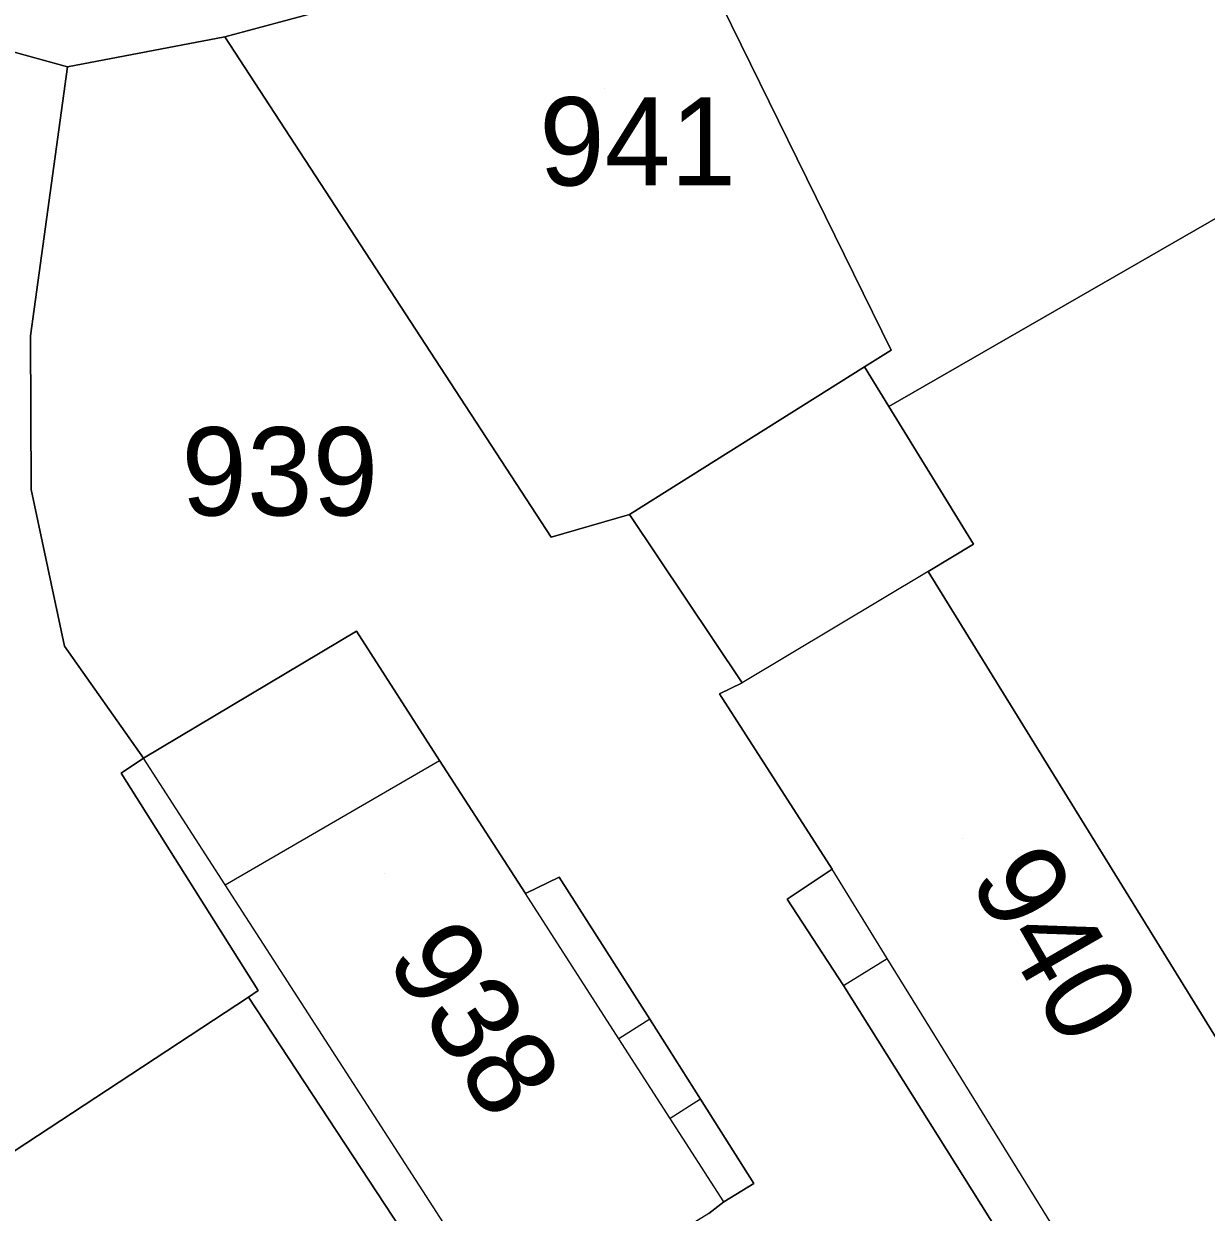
# Model space of a CAD drawing. Extents: x -263943 to -261149, y -1236934 to -1230686.
# Drawn here: x -262673.28 to -262646.47, y -1235291.16 to -1235264.22 of the extents above; entities that cross this region are included whole.
import ezdxf

# ---------------------------------------------------------------- set-up
doc = ezdxf.new("R2010")
doc.units = 0
for name, color, linetype in [('body_kn', 7, 'Continuous'), ('kladpar_druhypozemkov', 7, 'Continuous'), ('kladpar_hranice', 7, 'Continuous'), ('kladpar_parcelnecisla', 7, 'Continuous'), ('kladpar_plochy', 7, 'Continuous'), ('zappar_hrandruhpozemk', 7, 'Continuous')]:
    doc.layers.add(name, color=color, linetype=linetype)

msp = doc.modelspace()

# ---------------------------------------------------------------- linework, layer by layer
at = {"layer": 'body_kn'}
for p, q in [((-262668.72, -1235264.52), (-262668.72, -1235264.52)), ((-262672.28, -1235265.2), (-262672.28, -1235265.2)), ((-262673.12, -1235271.3), (-262673.12, -1235271.3)), ((-262653.61, -1235271.62), (-262653.61, -1235271.62)), ((-262654.21, -1235272), (-262654.21, -1235272)), ((-262653.66, -1235272.9), (-262653.66, -1235272.9)), ((-262653.66, -1235272.9), (-262653.66, -1235272.9)), ((-262673.11, -1235274.78), (-262673.11, -1235274.78)), ((-262659.54, -1235275.35), (-262659.54, -1235275.35)), ((-262659.54, -1235275.35), (-262659.54, -1235275.35)), ((-262661.32, -1235275.86), (-262661.32, -1235275.86)), ((-262651.74, -1235276.02), (-262651.74, -1235276.02)), ((-262652.77, -1235276.64), (-262652.77, -1235276.64)), ((-262652.77, -1235276.64), (-262652.77, -1235276.64)), ((-262665.73, -1235277.99), (-262665.73, -1235277.99)), ((-262672.35, -1235278.33), (-262672.35, -1235278.33)), ((-262656.99, -1235279.16), (-262656.99, -1235279.16)), ((-262657.5, -1235279.41), (-262657.5, -1235279.41)), ((-262657.5, -1235279.41), (-262657.5, -1235279.41)), ((-262670.56, -1235280.87), (-262670.56, -1235280.87)), ((-262663.85, -1235280.92), (-262663.85, -1235280.92)), ((-262671.07, -1235281.21), (-262671.07, -1235281.21)), ((-262654.95, -1235283.39), (-262654.95, -1235283.39)), ((-262668.71, -1235283.74), (-262668.71, -1235283.74)), ((-262661.14, -1235283.57), (-262661.14, -1235283.57)), ((-262661.9, -1235283.94), (-262661.9, -1235283.94)), ((-262655.97, -1235284.07), (-262655.97, -1235284.07)), ((-262653.7, -1235285.41), (-262653.7, -1235285.41)), ((-262667.96, -1235286.14), (-262667.96, -1235286.14)), ((-262654.69, -1235286.02), (-262654.69, -1235286.02)), ((-262654.69, -1235286.02), (-262654.69, -1235286.02)), ((-262668.18, -1235286.29), (-262668.18, -1235286.29)), ((-262659.08, -1235286.79), (-262659.08, -1235286.79)), ((-262659.08, -1235286.79), (-262659.08, -1235286.79)), ((-262659.78, -1235287.23), (-262659.78, -1235287.23)), ((-262657.93, -1235288.6), (-262657.93, -1235288.6)), ((-262657.93, -1235288.6), (-262657.93, -1235288.6)), ((-262658.62, -1235289.04), (-262658.62, -1235289.04)), ((-262656.72, -1235290.51), (-262656.72, -1235290.51)), ((-262657.4, -1235290.93), (-262657.4, -1235290.93)), ((-262657.4, -1235290.93), (-262657.4, -1235290.93))]:
    msp.add_line(p, q, dxfattribs=at)
at = {"layer": 'kladpar_druhypozemkov'}
for p, q in [((-262660.1, -1235265.69), (-262660.1, -1235265.69)), ((-262667.14, -1235273.31), (-262667.14, -1235273.31)), ((-262652, -1235282.69), (-262652, -1235282.69)), ((-262665.1, -1235283.49), (-262665.1, -1235283.49))]:
    msp.add_line(p, q, dxfattribs=at)
at = {"layer": 'kladpar_hranice'}
for points in [[(-262653.66, -1235272.9), (-262654.21, -1235272), (-262653.61, -1235271.62), (-262659.14, -1235260.36), (-262658.8, -1235260.1), (-262662.71, -1235254.6), (-262657.12, -1235249.85), (-262652.55, -1235245.85), (-262652.38, -1235245.7), (-262651.19, -1235247.9), (-262643.17, -1235263.51), (-262641.84, -1235266.1), (-262653.66, -1235272.9)], [(-262659.14, -1235260.36), (-262663.46, -1235263.24), (-262666.52, -1235263.93), (-262668.72, -1235264.52), (-262672.28, -1235265.2), (-262686.62, -1235261.24), (-262684.42, -1235256.58), (-262681.28, -1235257), (-262678.06, -1235254.96), (-262671.97, -1235248.77), (-262669.08, -1235250.97), (-262667.13, -1235249.53), (-262663.13, -1235254.95), (-262662.71, -1235254.6), (-262658.8, -1235260.1), (-262659.14, -1235260.36)], [(-262659.54, -1235275.35), (-262661.32, -1235275.86), (-262668.72, -1235264.52), (-262666.52, -1235263.93), (-262663.46, -1235263.24), (-262659.14, -1235260.36), (-262653.61, -1235271.62), (-262654.21, -1235272), (-262659.54, -1235275.35)], [(-262686.62, -1235261.24), (-262672.28, -1235265.2), (-262673.12, -1235271.3), (-262673.11, -1235274.78), (-262672.35, -1235278.33), (-262670.56, -1235280.87), (-262671.07, -1235281.21), (-262667.96, -1235286.14), (-262668.18, -1235286.29), (-262677.49, -1235292.4)], [(-262657.74, -1235291.19), (-262657.4, -1235290.93), (-262656.72, -1235290.51), (-262657.93, -1235288.6), (-262659.08, -1235286.79), (-262661.14, -1235283.57), (-262661.9, -1235283.94), (-262663.85, -1235280.92), (-262665.73, -1235277.99), (-262670.56, -1235280.87), (-262672.35, -1235278.33), (-262673.11, -1235274.78), (-262673.12, -1235271.3), (-262672.28, -1235265.2), (-262668.72, -1235264.52), (-262661.32, -1235275.86), (-262659.54, -1235275.35), (-262656.99, -1235279.16), (-262657.5, -1235279.41)], [(-262633.38, -1235281.62), (-262631.29, -1235285.05), (-262630.35, -1235286.75), (-262627.04, -1235292.42), (-262638.98, -1235298.87), (-262639.38, -1235298.24), (-262644.43, -1235290.15), (-262652.77, -1235276.64), (-262651.74, -1235276.02), (-262653.66, -1235272.9), (-262641.84, -1235266.1), (-262637.75, -1235274.05), (-262635.97, -1235277.35), (-262633.38, -1235281.62)], [(-262643.82, -1235296.93), (-262648.4, -1235293.97), (-262649.08, -1235292.87), (-262650.02, -1235293.46), (-262654.69, -1235286.02), (-262655.97, -1235284.07), (-262654.95, -1235283.39), (-262657.5, -1235279.41), (-262656.99, -1235279.16), (-262659.54, -1235275.35), (-262654.21, -1235272), (-262653.66, -1235272.9), (-262651.74, -1235276.02), (-262652.77, -1235276.64), (-262644.43, -1235290.15), (-262639.38, -1235298.24), (-262638.98, -1235298.87), (-262643.82, -1235296.93)], [(-262657.93, -1235288.6), (-262656.72, -1235290.51), (-262657.4, -1235290.93), (-262657.74, -1235291.19), (-262662.14, -1235293.9), (-262663.27, -1235292.15), (-262664, -1235292.64), (-262668.18, -1235286.29), (-262667.96, -1235286.14), (-262671.07, -1235281.21), (-262670.56, -1235280.87), (-262665.73, -1235277.99), (-262663.85, -1235280.92), (-262661.9, -1235283.94), (-262661.14, -1235283.57), (-262659.08, -1235286.79), (-262657.93, -1235288.6)], [(-262657.5, -1235279.41), (-262654.95, -1235283.39), (-262655.97, -1235284.07), (-262654.69, -1235286.02), (-262650.02, -1235293.46)], [(-262673.47, -1235299.04), (-262674.4, -1235299.67), (-262676.73, -1235295.87), (-262678.26, -1235293.5), (-262677.15, -1235292.82), (-262677.49, -1235292.4), (-262668.18, -1235286.29), (-262664, -1235292.64), (-262664.65, -1235293.08), (-262673.47, -1235299.04)]]:
    msp.add_lwpolyline(points, dxfattribs=at)
at = {"layer": 'kladpar_plochy'}
for points in [[(-262653.66, -1235272.9), (-262654.21, -1235272), (-262653.61, -1235271.62), (-262659.14, -1235260.36), (-262658.8, -1235260.1), (-262662.71, -1235254.6), (-262657.12, -1235249.85), (-262652.55, -1235245.85), (-262652.38, -1235245.7), (-262651.19, -1235247.9), (-262643.17, -1235263.51), (-262641.84, -1235266.1)], [(-262659.14, -1235260.36), (-262663.46, -1235263.24), (-262666.52, -1235263.93), (-262668.72, -1235264.52), (-262672.28, -1235265.2), (-262686.62, -1235261.24), (-262684.42, -1235256.58), (-262681.28, -1235257), (-262678.06, -1235254.96), (-262671.97, -1235248.77), (-262669.08, -1235250.97), (-262667.13, -1235249.53), (-262663.13, -1235254.95), (-262662.71, -1235254.6), (-262658.8, -1235260.1)], [(-262659.54, -1235275.35), (-262661.32, -1235275.86), (-262668.72, -1235264.52), (-262666.52, -1235263.93), (-262663.46, -1235263.24), (-262659.14, -1235260.36), (-262653.61, -1235271.62), (-262654.21, -1235272)], [(-262686.62, -1235261.24), (-262672.28, -1235265.2), (-262673.12, -1235271.3), (-262673.11, -1235274.78), (-262672.35, -1235278.33), (-262670.56, -1235280.87), (-262671.07, -1235281.21), (-262667.96, -1235286.14), (-262668.18, -1235286.29), (-262677.49, -1235292.4), (-262678.18, -1235291.3), (-262679.28, -1235292.06), (-262681.99, -1235293.85), (-262686.36, -1235296.69), (-262698.27, -1235304.47), (-262698.51, -1235304.63), (-262700.81, -1235297.35), (-262695.3, -1235293.7), (-262695.9, -1235291.75), (-262688.7, -1235287.08), (-262684.99, -1235272.08), (-262679.48, -1235274.02), (-262676.27, -1235264.78), (-262686.79, -1235261.58)], [(-262633.38, -1235281.62), (-262631.29, -1235285.05), (-262630.35, -1235286.75), (-262627.04, -1235292.42), (-262638.98, -1235298.87), (-262639.38, -1235298.24), (-262644.43, -1235290.15), (-262652.77, -1235276.64), (-262651.74, -1235276.02), (-262653.66, -1235272.9), (-262641.84, -1235266.1), (-262637.75, -1235274.05), (-262635.97, -1235277.35)], [(-262643.82, -1235296.93), (-262648.4, -1235293.97), (-262649.08, -1235292.87), (-262650.02, -1235293.46), (-262654.69, -1235286.02), (-262655.97, -1235284.07), (-262654.95, -1235283.39), (-262657.5, -1235279.41), (-262656.99, -1235279.16), (-262659.54, -1235275.35), (-262654.21, -1235272), (-262653.66, -1235272.9), (-262651.74, -1235276.02), (-262652.77, -1235276.64), (-262644.43, -1235290.15), (-262639.38, -1235298.24), (-262638.98, -1235298.87)], [(-262657.93, -1235288.6), (-262656.72, -1235290.51), (-262657.4, -1235290.93), (-262657.74, -1235291.19), (-262662.14, -1235293.9), (-262663.27, -1235292.15), (-262664, -1235292.64), (-262668.18, -1235286.29), (-262667.96, -1235286.14), (-262671.07, -1235281.21), (-262670.56, -1235280.87), (-262665.73, -1235277.99), (-262663.85, -1235280.92), (-262661.9, -1235283.94), (-262661.14, -1235283.57), (-262659.08, -1235286.79)], [(-262673.47, -1235299.04), (-262674.4, -1235299.67), (-262676.73, -1235295.87), (-262678.26, -1235293.5), (-262677.15, -1235292.82), (-262677.49, -1235292.4), (-262668.18, -1235286.29), (-262664, -1235292.64), (-262664.65, -1235293.08)]]:
    msp.add_lwpolyline(points, close=True, dxfattribs=at)
msp.add_lwpolyline([(-262657.74, -1235291.19), (-262657.4, -1235290.93), (-262656.72, -1235290.51), (-262657.93, -1235288.6), (-262659.08, -1235286.79), (-262661.14, -1235283.57), (-262661.9, -1235283.94), (-262663.85, -1235280.92), (-262665.73, -1235277.99), (-262670.56, -1235280.87), (-262672.35, -1235278.33), (-262673.11, -1235274.78), (-262673.12, -1235271.3), (-262672.28, -1235265.2), (-262668.72, -1235264.52), (-262661.32, -1235275.86), (-262659.54, -1235275.35), (-262656.99, -1235279.16), (-262657.5, -1235279.41), (-262654.95, -1235283.39), (-262655.97, -1235284.07), (-262654.69, -1235286.02), (-262650.02, -1235293.46)], dxfattribs=at)
at = {"layer": 'zappar_hrandruhpozemk'}
for p, q in [((-262652.77, -1235276.64), (-262656.99, -1235279.16)), ((-262668.71, -1235283.74), (-262670.56, -1235280.87)), ((-262668.71, -1235283.74), (-262663.85, -1235280.92)), ((-262663.27, -1235292.15), (-262668.71, -1235283.74)), ((-262654.69, -1235286.02), (-262653.7, -1235285.41)), ((-262659.08, -1235286.79), (-262659.78, -1235287.23)), ((-262657.93, -1235288.6), (-262658.62, -1235289.04))]:
    msp.add_line(p, q, dxfattribs=at)
for points in [[(-262649.08, -1235292.87), (-262653.7, -1235285.41), (-262654.95, -1235283.39)], [(-262657.4, -1235290.93), (-262658.62, -1235289.04), (-262659.78, -1235287.23), (-262661.9, -1235283.94)]]:
    msp.add_lwpolyline(points, dxfattribs=at)

# ---------------------------------------------------------------- texts
at = {"layer": 'kladpar_parcelnecisla'}
msp.add_text('941', height=2, dxfattribs=at).set_placement((-262661.59, -1235267.89))
for s, rotation, p in [('939', 360, (-262669.701, -1235275.37)), ('940', 300, (-262651.861, -1235283.632)), ('938', 303, (-262665.089, -1235285.431))]:
    msp.add_text(s, height=2, rotation=rotation, dxfattribs=at).set_placement(p)

doc.saveas('drawing.dxf')
